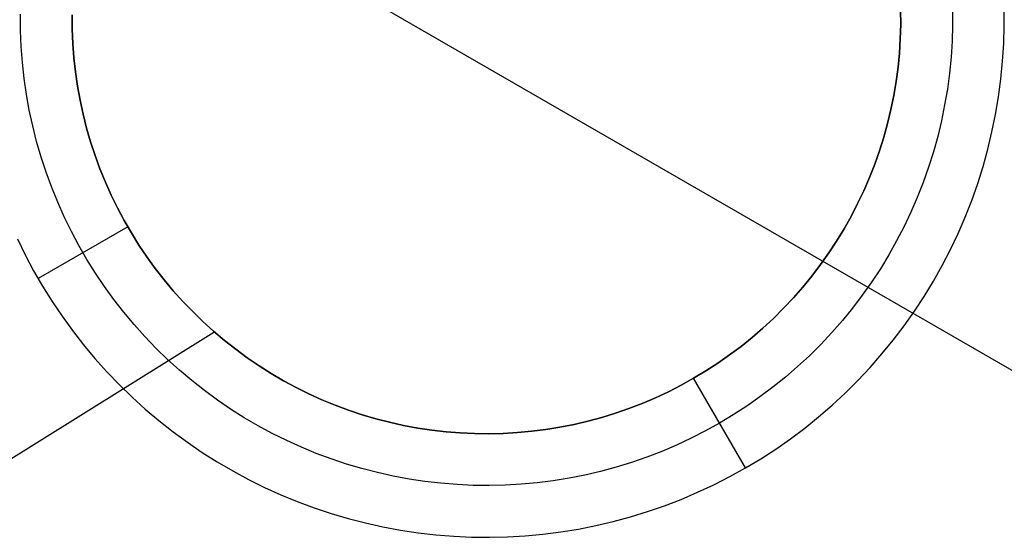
# Model space of a CAD drawing. Header units: millimetres. Extents: x 8926 to 10090, y -5004 to -3986.
# Tile 257 of 272: x 9458.3 to 9463.05, y -4275.9 to -4273.4. Entities that reach past the tile are written whole.
import ezdxf

# ---------------------------------------------------------------- set-up
doc = ezdxf.new("R2010")
doc.units = ezdxf.units.MM
doc.layers.add('1', color=7, linetype='Continuous')
doc.layers.add('BLANCO METALICO', color=7, linetype='Continuous', true_color=0xededed)

msp = doc.modelspace()

# ---------------------------------------------------------------- linework, layer by layer
at = {"layer": '1', "color": 29, "true_color": 0x4d342b}
msp.add_line((9457.9654, -4272.1322, 59.5679), (9465.9293, -4276.7302, 59.5679), dxfattribs=at)
at = {"layer": 'BLANCO METALICO'}
for p, q in [((9462.5549, -4273.421, 227.0324), (9462.5545, -4273.3519, 227.0324)), ((9462.5545, -4273.3519, 239.5324), (9462.5549, -4273.421, 239.5324)), ((9462.5549, -4273.421, 235.1291), (9462.5545, -4273.3519, 235.1291)), ((9462.8044, -4273.3462, 226.7824), (9462.8049, -4273.4238, 226.7824)), ((9463.0549, -4273.4267, 226.5324), (9463.0544, -4273.3404, 226.5324)), ((9458.3056, -4273.4497, 226.7824), (9458.3052, -4273.3721, 226.7824)), ((9458.5556, -4273.444, 227.0324), (9458.5552, -4273.3749, 227.0324)), ((9458.5552, -4273.3749, 239.5324), (9458.5556, -4273.444, 239.5324)), ((9458.5552, -4273.3749, 235.1291), (9458.5556, -4273.444, 235.1291)), ((9458.3088, -4273.5273, 226.7824), (9458.3056, -4273.4497, 226.7824)), ((9458.5583, -4273.513, 227.0324), (9458.5556, -4273.444, 227.0324)), ((9458.5556, -4273.444, 239.5324), (9458.5583, -4273.513, 239.5324)), ((9458.5556, -4273.444, 235.1291), (9458.5583, -4273.513, 235.1291)), ((9462.5529, -4273.49, 227.0324), (9462.5549, -4273.421, 227.0324)), ((9462.5549, -4273.421, 239.5324), (9462.5529, -4273.49, 239.5324)), ((9462.5529, -4273.49, 235.1291), (9462.5549, -4273.421, 235.1291)), ((9462.8049, -4273.4238, 226.7824), (9462.8026, -4273.5015, 226.7824)), ((9463.0524, -4273.513, 226.5324), (9463.0549, -4273.4267, 226.5324)), ((9462.5485, -4273.5589, 227.0324), (9462.5529, -4273.49, 227.0324)), ((9462.5529, -4273.49, 239.5324), (9462.5485, -4273.5589, 239.5324)), ((9462.5485, -4273.5589, 235.1291), (9462.5529, -4273.49, 235.1291)), ((9462.8026, -4273.5015, 226.7824), (9462.7977, -4273.579, 226.7824)), ((9458.3146, -4273.6048, 226.7824), (9458.3088, -4273.5273, 226.7824)), ((9458.5635, -4273.5818, 227.0324), (9458.5583, -4273.513, 227.0324)), ((9458.5583, -4273.513, 239.5324), (9458.5635, -4273.5818, 239.5324)), ((9458.5583, -4273.513, 235.1291), (9458.5635, -4273.5818, 235.1291)), ((9463.0469, -4273.5991, 226.5324), (9463.0524, -4273.513, 226.5324)), ((9458.571, -4273.6504, 227.0324), (9458.5635, -4273.5818, 227.0324)), ((9458.5635, -4273.5818, 239.5324), (9458.571, -4273.6504, 239.5324)), ((9458.5635, -4273.5818, 235.1291), (9458.571, -4273.6504, 235.1291)), ((9462.5418, -4273.6276, 227.0324), (9462.5485, -4273.5589, 227.0324)), ((9462.5485, -4273.5589, 239.5324), (9462.5418, -4273.6276, 239.5324)), ((9462.5418, -4273.6276, 235.1291), (9462.5485, -4273.5589, 235.1291)), ((9462.7977, -4273.579, 226.7824), (9462.7901, -4273.6563, 226.7824)), ((9463.0385, -4273.685, 226.5324), (9463.0469, -4273.5991, 226.5324)), ((9458.323, -4273.682, 226.7824), (9458.3146, -4273.6048, 226.7824)), ((9462.5327, -4273.696, 227.0324), (9462.5418, -4273.6276, 227.0324)), ((9462.5418, -4273.6276, 239.5324), (9462.5327, -4273.696, 239.5324)), ((9462.5327, -4273.696, 235.1291), (9462.5418, -4273.6276, 235.1291)), ((9458.3342, -4273.7589, 226.7824), (9458.323, -4273.682, 226.7824)), ((9458.5809, -4273.7188, 227.0324), (9458.571, -4273.6504, 227.0324)), ((9458.571, -4273.6504, 239.5324), (9458.5809, -4273.7188, 239.5324)), ((9458.571, -4273.6504, 235.1291), (9458.5809, -4273.7188, 235.1291)), ((9462.5212, -4273.7641, 227.0324), (9462.5327, -4273.696, 227.0324)), ((9462.5327, -4273.696, 239.5324), (9462.5212, -4273.7641, 239.5324)), ((9462.5212, -4273.7641, 235.1291), (9462.5327, -4273.696, 235.1291)), ((9462.7901, -4273.6563, 226.7824), (9462.7799, -4273.7333, 226.7824)), ((9463.0271, -4273.7706, 226.5324), (9463.0385, -4273.685, 226.5324)), ((9458.5932, -4273.7867, 227.0324), (9458.5809, -4273.7188, 227.0324)), ((9458.5809, -4273.7188, 239.5324), (9458.5932, -4273.7867, 239.5324)), ((9458.5809, -4273.7188, 235.1291), (9458.5932, -4273.7867, 235.1291)), ((9462.7799, -4273.7333, 226.7824), (9462.767, -4273.8099, 226.7824)), ((9458.3479, -4273.8353, 226.7824), (9458.3342, -4273.7589, 226.7824)), ((9458.6078, -4273.8542, 227.0324), (9458.5932, -4273.7867, 227.0324)), ((9458.5932, -4273.7867, 239.5324), (9458.6078, -4273.8542, 239.5324)), ((9458.5932, -4273.7867, 235.1291), (9458.6078, -4273.8542, 235.1291)), ((9462.5074, -4273.8318, 227.0324), (9462.5212, -4273.7641, 227.0324)), ((9462.5212, -4273.7641, 239.5324), (9462.5074, -4273.8318, 239.5324)), ((9462.5074, -4273.8318, 235.1291), (9462.5212, -4273.7641, 235.1291)), ((9463.0128, -4273.8557, 226.5324), (9463.0271, -4273.7706, 226.5324)), ((9458.3644, -4273.9112, 226.7824), (9458.3479, -4273.8353, 226.7824)), ((9462.4913, -4273.8989, 227.0324), (9462.5074, -4273.8318, 227.0324)), ((9462.5074, -4273.8318, 239.5324), (9462.4913, -4273.8989, 239.5324)), ((9462.4913, -4273.8989, 235.1291), (9462.5074, -4273.8318, 235.1291)), ((9462.767, -4273.8099, 226.7824), (9462.7515, -4273.886, 226.7824)), ((9458.6247, -4273.9211, 227.0324), (9458.6078, -4273.8542, 227.0324)), ((9458.6078, -4273.8542, 239.5324), (9458.6247, -4273.9211, 239.5324)), ((9458.6078, -4273.8542, 235.1291), (9458.6247, -4273.9211, 235.1291)), ((9462.7515, -4273.886, 226.7824), (9462.7333, -4273.9615, 226.7824)), ((9462.9955, -4273.9402, 226.5324), (9463.0128, -4273.8557, 226.5324)), ((9458.3834, -4273.9865, 226.7824), (9458.3644, -4273.9112, 226.7824)), ((9458.6439, -4273.9875, 227.0324), (9458.6247, -4273.9211, 227.0324)), ((9458.6247, -4273.9211, 239.5324), (9458.6439, -4273.9875, 239.5324)), ((9458.6247, -4273.9211, 235.1291), (9458.6439, -4273.9875, 235.1291)), ((9462.4728, -4273.9654, 227.0324), (9462.4913, -4273.8989, 227.0324)), ((9462.4913, -4273.8989, 239.5324), (9462.4728, -4273.9654, 239.5324)), ((9462.4728, -4273.9654, 235.1291), (9462.4913, -4273.8989, 235.1291)), ((9462.4521, -4274.0313, 227.0324), (9462.4728, -4273.9654, 227.0324)), ((9462.4728, -4273.9654, 239.5324), (9462.4521, -4274.0313, 239.5324)), ((9462.4521, -4274.0313, 235.1291), (9462.4728, -4273.9654, 235.1291)), ((9462.7333, -4273.9615, 226.7824), (9462.7126, -4274.0364, 226.7824)), ((9462.9753, -4274.0241, 226.5324), (9462.9955, -4273.9402, 226.5324)), ((9458.405, -4274.0612, 226.7824), (9458.3834, -4273.9865, 226.7824)), ((9458.6654, -4274.0531, 227.0324), (9458.6439, -4273.9875, 227.0324)), ((9458.6439, -4273.9875, 239.5324), (9458.6654, -4274.0531, 239.5324)), ((9458.6439, -4273.9875, 235.1291), (9458.6654, -4274.0531, 235.1291)), ((9462.9523, -4274.1073, 226.5324), (9462.9753, -4274.0241, 226.5324)), ((9458.4292, -4274.135, 226.7824), (9458.405, -4274.0612, 226.7824)), ((9458.6891, -4274.1179, 227.0324), (9458.6654, -4274.0531, 227.0324)), ((9458.6654, -4274.0531, 239.5324), (9458.6891, -4274.1179, 239.5324)), ((9458.6654, -4274.0531, 235.1291), (9458.6891, -4274.1179, 235.1291)), ((9462.4291, -4274.0964, 227.0324), (9462.4521, -4274.0313, 227.0324)), ((9462.4521, -4274.0313, 239.5324), (9462.4291, -4274.0964, 239.5324)), ((9462.4291, -4274.0964, 235.1291), (9462.4521, -4274.0313, 235.1291)), ((9462.7126, -4274.0364, 226.7824), (9462.6892, -4274.1105, 226.7824)), ((9458.7151, -4274.1819, 227.0324), (9458.6891, -4274.1179, 227.0324)), ((9458.6891, -4274.1179, 239.5324), (9458.7151, -4274.1819, 239.5324)), ((9458.6891, -4274.1179, 235.1291), (9458.7151, -4274.1819, 235.1291)), ((9462.4039, -4274.1607, 227.0324), (9462.4291, -4274.0964, 227.0324)), ((9462.4291, -4274.0964, 239.5324), (9462.4039, -4274.1607, 239.5324)), ((9462.4039, -4274.1607, 235.1291), (9462.4291, -4274.0964, 235.1291)), ((9462.6892, -4274.1105, 226.7824), (9462.6634, -4274.1837, 226.7824)), ((9462.9264, -4274.1896, 226.5324), (9462.9523, -4274.1073, 226.5324)), ((9458.4559, -4274.2079, 226.7824), (9458.4292, -4274.135, 226.7824)), ((9462.3765, -4274.224, 227.0324), (9462.4039, -4274.1607, 227.0324)), ((9462.4039, -4274.1607, 239.5324), (9462.3765, -4274.224, 239.5324)), ((9462.3765, -4274.224, 235.1291), (9462.4039, -4274.1607, 235.1291)), ((9458.4851, -4274.2799, 226.7824), (9458.4559, -4274.2079, 226.7824)), ((9458.7432, -4274.2449, 227.0324), (9458.7151, -4274.1819, 227.0324)), ((9458.7151, -4274.1819, 239.5324), (9458.7432, -4274.2449, 239.5324)), ((9458.7151, -4274.1819, 235.1291), (9458.7432, -4274.2449, 235.1291)), ((9462.6634, -4274.1837, 226.7824), (9462.635, -4274.256, 226.7824)), ((9462.8976, -4274.271, 226.5324), (9462.9264, -4274.1896, 226.5324)), ((9458.7735, -4274.307, 227.0324), (9458.7432, -4274.2449, 227.0324)), ((9458.7432, -4274.2449, 239.5324), (9458.7735, -4274.307, 239.5324)), ((9458.7432, -4274.2449, 235.1291), (9458.7735, -4274.307, 235.1291)), ((9462.3469, -4274.2864, 227.0324), (9462.3765, -4274.224, 227.0324)), ((9462.3765, -4274.224, 239.5324), (9462.3469, -4274.2864, 239.5324)), ((9462.3469, -4274.2864, 235.1291), (9462.3765, -4274.224, 235.1291)), ((9462.635, -4274.256, 226.7824), (9462.6041, -4274.3273, 226.7824)), ((9458.5167, -4274.3508, 226.7824), (9458.4851, -4274.2799, 226.7824)), ((9458.806, -4274.3679, 227.0324), (9458.7735, -4274.307, 227.0324)), ((9458.7735, -4274.307, 239.5324), (9458.806, -4274.3679, 239.5324)), ((9458.7735, -4274.307, 235.1291), (9458.806, -4274.3679, 235.1291)), ((9462.3151, -4274.3477, 227.0324), (9462.3469, -4274.2864, 227.0324)), ((9462.3469, -4274.2864, 239.5324), (9462.3151, -4274.3477, 239.5324)), ((9462.3151, -4274.3477, 235.1291), (9462.3469, -4274.2864, 235.1291)), ((9462.8661, -4274.3513, 226.5324), (9462.8976, -4274.271, 226.5324)), ((9458.5509, -4274.4206, 226.7824), (9458.5167, -4274.3508, 226.7824)), ((9462.2813, -4274.4079, 227.0324), (9462.3151, -4274.3477, 227.0324)), ((9462.3151, -4274.3477, 239.5324), (9462.2813, -4274.4079, 239.5324)), ((9462.2813, -4274.4079, 235.1291), (9462.3151, -4274.3477, 235.1291)), ((9462.6041, -4274.3273, 226.7824), (9462.5708, -4274.3975, 226.7824)), ((9462.8318, -4274.4305, 226.5324), (9462.8661, -4274.3513, 226.5324)), ((9458.823, -4274.398, 227.0324), (9458.39, -4274.648, 226.5324)), ((9458.8405, -4274.4277, 227.0324), (9458.806, -4274.3679, 227.0324)), ((9458.806, -4274.3679, 239.5324), (9458.8405, -4274.4277, 239.5324)), ((9458.806, -4274.3679, 235.1291), (9458.8405, -4274.4277, 235.1291)), ((9458.823, -4274.398, 227.0324), (9458.823, -4274.398, 239.5324)), ((9462.2454, -4274.4669, 227.0324), (9462.2813, -4274.4079, 227.0324)), ((9462.2813, -4274.4079, 239.5324), (9462.2454, -4274.4669, 239.5324)), ((9462.2454, -4274.4669, 235.1291), (9462.2813, -4274.4079, 235.1291)), ((9462.5708, -4274.3975, 226.7824), (9462.5351, -4274.4664, 226.7824)), ((9458.2903, -4274.4567, 226.5324), (9458.3282, -4274.5342, 226.5324)), ((9458.5873, -4274.4892, 226.7824), (9458.5509, -4274.4206, 226.7824)), ((9458.8771, -4274.4863, 227.0324), (9458.8405, -4274.4277, 227.0324)), ((9458.8405, -4274.4277, 239.5324), (9458.8771, -4274.4863, 239.5324)), ((9458.8405, -4274.4277, 235.1291), (9458.8771, -4274.4863, 235.1291)), ((9462.7948, -4274.5085, 226.5324), (9462.8318, -4274.4305, 226.5324)), ((9458.6262, -4274.5564, 226.7824), (9458.5873, -4274.4892, 226.7824)), ((9458.9156, -4274.5435, 227.0324), (9458.8771, -4274.4863, 227.0324)), ((9458.8771, -4274.4863, 239.5324), (9458.9156, -4274.5435, 239.5324)), ((9458.8771, -4274.4863, 235.1291), (9458.9156, -4274.5435, 235.1291)), ((9462.2075, -4274.5246, 227.0324), (9462.2454, -4274.4669, 227.0324)), ((9462.2454, -4274.4669, 239.5324), (9462.2075, -4274.5246, 239.5324)), ((9462.2075, -4274.5246, 235.1291), (9462.2454, -4274.4669, 235.1291)), ((9462.5351, -4274.4664, 226.7824), (9462.4971, -4274.5341, 226.7824)), ((9458.3282, -4274.5342, 226.5324), (9458.3687, -4274.6104, 226.5324)), ((9458.9561, -4274.5994, 227.0324), (9458.9156, -4274.5435, 227.0324)), ((9458.9156, -4274.5435, 239.5324), (9458.9561, -4274.5994, 239.5324)), ((9458.9156, -4274.5435, 235.1291), (9458.9561, -4274.5994, 235.1291)), ((9462.1676, -4274.581, 227.0324), (9462.2075, -4274.5246, 227.0324)), ((9462.2075, -4274.5246, 239.5324), (9462.1676, -4274.581, 239.5324)), ((9462.1676, -4274.581, 235.1291), (9462.2075, -4274.5246, 235.1291)), ((9462.4971, -4274.5341, 226.7824), (9462.4567, -4274.6005, 226.7824)), ((9462.7552, -4274.5852, 226.5324), (9462.7948, -4274.5085, 226.5324)), ((9458.6673, -4274.6223, 226.7824), (9458.6262, -4274.5564, 226.7824)), ((9462.1258, -4274.6359, 227.0324), (9462.1676, -4274.581, 227.0324)), ((9462.1676, -4274.581, 239.5324), (9462.1258, -4274.6359, 239.5324)), ((9462.1258, -4274.6359, 235.1291), (9462.1676, -4274.581, 235.1291)), ((9462.7129, -4274.6604, 226.5324), (9462.7552, -4274.5852, 226.5324)), ((9458.3687, -4274.6104, 226.5324), (9458.4119, -4274.6851, 226.5324)), ((9458.7107, -4274.6867, 226.7824), (9458.6673, -4274.6223, 226.7824)), ((9458.9986, -4274.6539, 227.0324), (9458.9561, -4274.5994, 227.0324)), ((9458.9561, -4274.5994, 239.5324), (9458.9986, -4274.6539, 239.5324)), ((9458.9561, -4274.5994, 235.1291), (9458.9986, -4274.6539, 235.1291)), ((9462.0822, -4274.6894, 227.0324), (9462.1258, -4274.6359, 227.0324)), ((9462.1258, -4274.6359, 239.5324), (9462.0822, -4274.6894, 239.5324)), ((9462.0822, -4274.6894, 235.1291), (9462.1258, -4274.6359, 235.1291)), ((9462.4567, -4274.6005, 226.7824), (9462.4141, -4274.6654, 226.7824)), ((9458.4119, -4274.6851, 226.5324), (9458.4576, -4274.7583, 226.5324)), ((9458.7563, -4274.7496, 226.7824), (9458.7107, -4274.6867, 226.7824)), ((9459.0428, -4274.7069, 227.0324), (9458.9986, -4274.6539, 227.0324)), ((9458.9986, -4274.6539, 239.5324), (9459.0428, -4274.7069, 239.5324)), ((9458.9986, -4274.6539, 235.1291), (9459.0428, -4274.7069, 235.1291)), ((9462.0367, -4274.7413, 227.0324), (9462.0822, -4274.6894, 227.0324)), ((9462.0822, -4274.6894, 239.5324), (9462.0367, -4274.7413, 239.5324)), ((9462.0367, -4274.7413, 235.1291), (9462.0822, -4274.6894, 235.1291)), ((9462.4141, -4274.6654, 226.7824), (9462.3692, -4274.7288, 226.7824)), ((9462.668, -4274.7341, 226.5324), (9462.7129, -4274.6604, 226.5324)), ((9459.0889, -4274.7583, 227.0324), (9459.0428, -4274.7069, 227.0324)), ((9459.0428, -4274.7069, 239.5324), (9459.0889, -4274.7583, 239.5324)), ((9459.0428, -4274.7069, 235.1291), (9459.0889, -4274.7583, 235.1291)), ((9461.9894, -4274.7917, 227.0324), (9462.0367, -4274.7413, 227.0324)), ((9462.0367, -4274.7413, 239.5324), (9461.9894, -4274.7917, 239.5324)), ((9461.9894, -4274.7917, 235.1291), (9462.0367, -4274.7413, 235.1291)), ((9462.3692, -4274.7288, 226.7824), (9462.3222, -4274.7907, 226.7824)), ((9462.6206, -4274.8063, 226.5324), (9462.668, -4274.7341, 226.5324)), ((9458.4576, -4274.7583, 226.5324), (9458.5058, -4274.8299, 226.5324)), ((9458.804, -4274.8109, 226.7824), (9458.7563, -4274.7496, 226.7824)), ((9459.1368, -4274.8081, 227.0324), (9459.0889, -4274.7583, 227.0324)), ((9459.0889, -4274.7583, 239.5324), (9459.1368, -4274.8081, 239.5324)), ((9459.0889, -4274.7583, 235.1291), (9459.1368, -4274.8081, 235.1291)), ((9458.5058, -4274.8299, 226.5324), (9458.5564, -4274.8998, 226.5324)), ((9458.8538, -4274.8705, 226.7824), (9458.804, -4274.8109, 226.7824)), ((9459.1863, -4274.8562, 227.0324), (9459.1368, -4274.8081, 227.0324)), ((9459.1368, -4274.8081, 239.5324), (9459.1863, -4274.8562, 239.5324)), ((9459.1368, -4274.8081, 235.1291), (9459.1863, -4274.8562, 235.1291)), ((9461.9405, -4274.8404, 227.0324), (9461.9894, -4274.7917, 227.0324)), ((9461.9894, -4274.7917, 239.5324), (9461.9405, -4274.8404, 239.5324)), ((9461.9405, -4274.8404, 235.1291), (9461.9894, -4274.7917, 235.1291)), ((9462.3222, -4274.7907, 226.7824), (9462.2731, -4274.8508, 226.7824)), ((9462.5708, -4274.8767, 226.5324), (9462.6206, -4274.8063, 226.5324)), ((9458.9057, -4274.9283, 226.7824), (9458.8538, -4274.8705, 226.7824)), ((9459.2374, -4274.9026, 227.0324), (9459.1863, -4274.8562, 227.0324)), ((9459.1863, -4274.8562, 239.5324), (9459.2374, -4274.9026, 239.5324)), ((9459.1863, -4274.8562, 235.1291), (9459.2374, -4274.9026, 235.1291)), ((9461.8899, -4274.8873, 227.0324), (9461.9405, -4274.8404, 227.0324)), ((9461.9405, -4274.8404, 239.5324), (9461.8899, -4274.8873, 239.5324)), ((9461.8899, -4274.8873, 235.1291), (9461.9405, -4274.8404, 235.1291)), ((9462.2731, -4274.8508, 226.7824), (9462.2219, -4274.9093, 226.7824)), ((9462.5185, -4274.9454, 226.5324), (9462.5708, -4274.8767, 226.5324)), ((9459.2393, -4274.9093, 239.5324), (9457.509, -4275.9872, 239.5324)), ((9458.5564, -4274.8998, 226.5324), (9458.6095, -4274.9679, 226.5324)), ((9458.9595, -4274.9844, 226.7824), (9458.9057, -4274.9283, 226.7824)), ((9459.2901, -4274.9472, 227.0324), (9459.2374, -4274.9026, 227.0324)), ((9459.2374, -4274.9026, 239.5324), (9459.2901, -4274.9472, 239.5324)), ((9459.2374, -4274.9026, 235.1291), (9459.2901, -4274.9472, 235.1291)), ((9461.8377, -4274.9325, 227.0324), (9461.8899, -4274.8873, 227.0324)), ((9461.8899, -4274.8873, 239.5324), (9461.8377, -4274.9325, 239.5324)), ((9461.8377, -4274.9325, 235.1291), (9461.8899, -4274.8873, 235.1291)), ((9462.2219, -4274.9093, 226.7824), (9462.1687, -4274.9659, 226.7824)), ((9458.6095, -4274.9679, 226.5324), (9458.6648, -4275.0341, 226.5324)), ((9459.3444, -4274.9899, 227.0324), (9459.2901, -4274.9472, 227.0324)), ((9459.2901, -4274.9472, 239.5324), (9459.3444, -4274.9899, 239.5324)), ((9459.2901, -4274.9472, 235.1291), (9459.3444, -4274.9899, 235.1291)), ((9461.7287, -4275.0173, 227.0324), (9461.7839, -4274.9759, 227.0324)), ((9461.7839, -4274.9759, 239.5324), (9461.7287, -4275.0173, 239.5324)), ((9461.7287, -4275.0173, 235.1291), (9461.7839, -4274.9759, 235.1291)), ((9461.7839, -4274.9759, 227.0324), (9461.8377, -4274.9325, 227.0324)), ((9461.8377, -4274.9325, 239.5324), (9461.7839, -4274.9759, 239.5324)), ((9461.7839, -4274.9759, 235.1291), (9461.8377, -4274.9325, 235.1291)), ((9462.1687, -4274.9659, 226.7824), (9462.1137, -4275.0207, 226.7824)), ((9462.464, -4275.0123, 226.5324), (9462.5185, -4274.9454, 226.5324)), ((9459.0152, -4275.0385, 226.7824), (9458.9595, -4274.9844, 226.7824)), ((9459.4, -4275.0307, 227.0324), (9459.3444, -4274.9899, 227.0324)), ((9459.3444, -4274.9899, 239.5324), (9459.4, -4275.0307, 239.5324)), ((9459.3444, -4274.9899, 235.1291), (9459.4, -4275.0307, 235.1291)), ((9461.6721, -4275.0569, 227.0324), (9461.7287, -4275.0173, 227.0324)), ((9461.7287, -4275.0173, 239.5324), (9461.6721, -4275.0569, 239.5324)), ((9461.6721, -4275.0569, 235.1291), (9461.7287, -4275.0173, 235.1291)), ((9462.1137, -4275.0207, 226.7824), (9462.0567, -4275.0735, 226.7824)), ((9462.4071, -4275.0772, 226.5324), (9462.464, -4275.0123, 226.5324)), ((9458.6648, -4275.0341, 226.5324), (9458.7224, -4275.0984, 226.5324)), ((9459.0727, -4275.0907, 226.7824), (9459.0152, -4275.0385, 226.7824)), ((9459.4571, -4275.0696, 227.0324), (9459.4, -4275.0307, 227.0324)), ((9459.4, -4275.0307, 239.5324), (9459.4571, -4275.0696, 239.5324)), ((9459.4, -4275.0307, 235.1291), (9459.4571, -4275.0696, 235.1291)), ((9459.5154, -4275.1065, 227.0324), (9459.4571, -4275.0696, 227.0324)), ((9459.4571, -4275.0696, 239.5324), (9459.5154, -4275.1065, 239.5324)), ((9459.4571, -4275.0696, 235.1291), (9459.5154, -4275.1065, 235.1291)), ((9461.6142, -4275.0945, 227.0324), (9461.6721, -4275.0569, 227.0324)), ((9461.6721, -4275.0569, 239.5324), (9461.6142, -4275.0945, 239.5324)), ((9461.6142, -4275.0945, 235.1291), (9461.6721, -4275.0569, 235.1291)), ((9462.0567, -4275.0735, 226.7824), (9461.998, -4275.1243, 226.7824)), ((9458.7224, -4275.0984, 226.5324), (9458.7822, -4275.1606, 226.5324)), ((9459.132, -4275.1408, 226.7824), (9459.0727, -4275.0907, 226.7824)), ((9459.575, -4275.1414, 227.0324), (9459.5154, -4275.1065, 227.0324)), ((9459.5154, -4275.1065, 239.5324), (9459.575, -4275.1414, 239.5324)), ((9459.5154, -4275.1065, 235.1291), (9459.575, -4275.1414, 235.1291)), ((9461.555, -4275.13, 227.0324), (9461.6142, -4275.0945, 227.0324)), ((9461.6142, -4275.0945, 239.5324), (9461.555, -4275.13, 239.5324)), ((9461.555, -4275.13, 235.1291), (9461.6142, -4275.0945, 235.1291)), ((9462.348, -4275.1401, 226.5324), (9462.4071, -4275.0772, 226.5324)), ((9458.7822, -4275.1606, 226.5324), (9458.8441, -4275.2208, 226.5324)), ((9459.193, -4275.1889, 226.7824), (9459.132, -4275.1408, 226.7824)), ((9459.6358, -4275.1742, 227.0324), (9459.575, -4275.1414, 227.0324)), ((9459.575, -4275.1414, 239.5324), (9459.6358, -4275.1742, 239.5324)), ((9459.575, -4275.1414, 235.1291), (9459.6358, -4275.1742, 235.1291)), ((9461.4946, -4275.1635, 227.0324), (9461.4331, -4275.1949, 227.0324)), ((9461.4331, -4275.1949, 239.5324), (9461.4946, -4275.1635, 239.5324)), ((9461.4331, -4275.1949, 235.1291), (9461.4946, -4275.1635, 235.1291)), ((9461.555, -4275.13, 227.0324), (9461.4946, -4275.1635, 227.0324)), ((9461.4946, -4275.1635, 239.5324), (9461.555, -4275.13, 239.5324)), ((9461.4946, -4275.1635, 235.1291), (9461.555, -4275.13, 235.1291)), ((9461.555, -4275.13, 239.5324), (9461.555, -4275.13, 227.0324)), ((9461.805, -4275.563, 226.5324), (9461.555, -4275.13, 227.0324)), ((9461.998, -4275.1243, 226.7824), (9461.9375, -4275.1731, 226.7824)), ((9462.2868, -4275.201, 226.5324), (9462.348, -4275.1401, 226.5324)), ((9459.2557, -4275.2348, 226.7824), (9459.193, -4275.1889, 226.7824)), ((9459.6976, -4275.2049, 227.0324), (9459.6358, -4275.1742, 227.0324)), ((9459.6358, -4275.1742, 239.5324), (9459.6976, -4275.2049, 239.5324)), ((9459.6358, -4275.1742, 235.1291), (9459.6976, -4275.2049, 235.1291)), ((9459.7605, -4275.2334, 227.0324), (9459.6976, -4275.2049, 227.0324)), ((9459.6976, -4275.2049, 239.5324), (9459.7605, -4275.2334, 239.5324)), ((9459.6976, -4275.2049, 235.1291), (9459.7605, -4275.2334, 235.1291)), ((9461.4331, -4275.1949, 227.0324), (9461.3706, -4275.2241, 227.0324)), ((9461.3706, -4275.2241, 239.5324), (9461.4331, -4275.1949, 239.5324)), ((9461.3706, -4275.2241, 235.1291), (9461.4331, -4275.1949, 235.1291)), ((9461.9375, -4275.1731, 226.7824), (9461.8754, -4275.2198, 226.7824)), ((9462.2236, -4275.2597, 226.5324), (9462.2868, -4275.201, 226.5324)), ((9458.8441, -4275.2208, 226.5324), (9458.908, -4275.2787, 226.5324)), ((9459.3198, -4275.2786, 226.7824), (9459.2557, -4275.2348, 226.7824)), ((9459.8243, -4275.2597, 227.0324), (9459.7605, -4275.2334, 227.0324)), ((9459.7605, -4275.2334, 239.5324), (9459.8243, -4275.2597, 239.5324)), ((9459.7605, -4275.2334, 235.1291), (9459.8243, -4275.2597, 235.1291)), ((9459.889, -4275.2838, 227.0324), (9459.8243, -4275.2597, 227.0324)), ((9459.8243, -4275.2597, 239.5324), (9459.889, -4275.2838, 239.5324)), ((9459.8243, -4275.2597, 235.1291), (9459.889, -4275.2838, 235.1291)), ((9461.3071, -4275.2512, 227.0324), (9461.2427, -4275.276, 227.0324)), ((9461.2427, -4275.276, 239.5324), (9461.3071, -4275.2512, 239.5324)), ((9461.2427, -4275.276, 235.1291), (9461.3071, -4275.2512, 235.1291)), ((9461.3706, -4275.2241, 227.0324), (9461.3071, -4275.2512, 227.0324)), ((9461.3071, -4275.2512, 239.5324), (9461.3706, -4275.2241, 239.5324)), ((9461.3071, -4275.2512, 235.1291), (9461.3706, -4275.2241, 235.1291)), ((9461.8118, -4275.2643, 226.7824), (9461.7466, -4275.3065, 226.7824)), ((9461.8754, -4275.2198, 226.7824), (9461.8118, -4275.2643, 226.7824)), ((9462.1583, -4275.3161, 226.5324), (9462.2236, -4275.2597, 226.5324)), ((9458.908, -4275.2787, 226.5324), (9458.9739, -4275.3345, 226.5324)), ((9459.3855, -4275.3201, 226.7824), (9459.3198, -4275.2786, 226.7824)), ((9459.9545, -4275.3057, 227.0324), (9459.889, -4275.2838, 227.0324)), ((9459.889, -4275.2838, 239.5324), (9459.9545, -4275.3057, 239.5324)), ((9459.889, -4275.2838, 235.1291), (9459.9545, -4275.3057, 235.1291)), ((9460.0207, -4275.3253, 227.0324), (9459.9545, -4275.3057, 227.0324)), ((9459.9545, -4275.3057, 239.5324), (9460.0207, -4275.3253, 239.5324)), ((9459.9545, -4275.3057, 235.1291), (9460.0207, -4275.3253, 235.1291)), ((9461.1774, -4275.2986, 227.0324), (9461.1115, -4275.319, 227.0324)), ((9461.1115, -4275.319, 239.5324), (9461.1774, -4275.2986, 239.5324)), ((9461.1115, -4275.319, 235.1291), (9461.1774, -4275.2986, 235.1291)), ((9461.2427, -4275.276, 227.0324), (9461.1774, -4275.2986, 227.0324)), ((9461.1774, -4275.2986, 239.5324), (9461.2427, -4275.276, 239.5324)), ((9461.1774, -4275.2986, 235.1291), (9461.2427, -4275.276, 235.1291)), ((9461.7466, -4275.3065, 226.7824), (9461.68, -4275.3465, 226.7824)), ((9458.9739, -4275.3345, 226.5324), (9459.0417, -4275.3879, 226.5324)), ((9459.4525, -4275.3593, 226.7824), (9459.3855, -4275.3201, 226.7824)), ((9459.5209, -4275.3962, 226.7824), (9459.4525, -4275.3593, 226.7824)), ((9460.0876, -4275.3426, 227.0324), (9460.0207, -4275.3253, 227.0324)), ((9460.0207, -4275.3253, 239.5324), (9460.0876, -4275.3426, 239.5324)), ((9460.0207, -4275.3253, 235.1291), (9460.0876, -4275.3426, 235.1291)), ((9460.155, -4275.3575, 227.0324), (9460.0876, -4275.3426, 227.0324)), ((9460.0876, -4275.3426, 239.5324), (9460.155, -4275.3575, 239.5324)), ((9460.0876, -4275.3426, 235.1291), (9460.155, -4275.3575, 235.1291)), ((9460.2229, -4275.3702, 227.0324), (9460.155, -4275.3575, 227.0324)), ((9460.155, -4275.3575, 239.5324), (9460.2229, -4275.3702, 239.5324)), ((9460.155, -4275.3575, 235.1291), (9460.2229, -4275.3702, 235.1291)), ((9460.9776, -4275.3528, 227.0324), (9460.9099, -4275.3662, 227.0324)), ((9460.9099, -4275.3662, 239.5324), (9460.9776, -4275.3528, 239.5324)), ((9460.9099, -4275.3662, 235.1291), (9460.9776, -4275.3528, 235.1291)), ((9461.0448, -4275.3371, 227.0324), (9460.9776, -4275.3528, 227.0324)), ((9460.9776, -4275.3528, 239.5324), (9461.0448, -4275.3371, 239.5324)), ((9460.9776, -4275.3528, 235.1291), (9461.0448, -4275.3371, 235.1291)), ((9461.1115, -4275.319, 227.0324), (9461.0448, -4275.3371, 227.0324)), ((9461.0448, -4275.3371, 239.5324), (9461.1115, -4275.319, 239.5324)), ((9461.0448, -4275.3371, 235.1291), (9461.1115, -4275.319, 235.1291)), ((9461.68, -4275.3465, 226.7824), (9461.6121, -4275.3842, 226.7824)), ((9462.0912, -4275.3703, 226.5324), (9462.1583, -4275.3161, 226.5324)), ((9459.0417, -4275.3879, 226.5324), (9459.1113, -4275.4389, 226.5324)), ((9459.5905, -4275.4307, 226.7824), (9459.5209, -4275.3962, 226.7824)), ((9460.2911, -4275.3805, 227.0324), (9460.2229, -4275.3702, 227.0324)), ((9460.2229, -4275.3702, 239.5324), (9460.2911, -4275.3805, 239.5324)), ((9460.2229, -4275.3702, 235.1291), (9460.2911, -4275.3805, 235.1291)), ((9460.3597, -4275.3884, 227.0324), (9460.2911, -4275.3805, 227.0324)), ((9460.2911, -4275.3805, 239.5324), (9460.3597, -4275.3884, 239.5324)), ((9460.2911, -4275.3805, 235.1291), (9460.3597, -4275.3884, 235.1291)), ((9460.4285, -4275.3939, 227.0324), (9460.3597, -4275.3884, 227.0324)), ((9460.3597, -4275.3884, 239.5324), (9460.4285, -4275.3939, 239.5324)), ((9460.3597, -4275.3884, 235.1291), (9460.4285, -4275.3939, 235.1291)), ((9460.4975, -4275.3971, 227.0324), (9460.4285, -4275.3939, 227.0324)), ((9460.4285, -4275.3939, 239.5324), (9460.4975, -4275.3971, 239.5324)), ((9460.4285, -4275.3939, 235.1291), (9460.4975, -4275.3971, 235.1291)), ((9460.5665, -4275.3979, 227.0324), (9460.4975, -4275.3971, 227.0324)), ((9460.4975, -4275.3971, 239.5324), (9460.5665, -4275.3979, 239.5324)), ((9460.4975, -4275.3971, 235.1291), (9460.5665, -4275.3979, 235.1291)), ((9460.6356, -4275.3963, 227.0324), (9460.5665, -4275.3979, 227.0324)), ((9460.5665, -4275.3979, 239.5324), (9460.6356, -4275.3963, 239.5324)), ((9460.5665, -4275.3979, 235.1291), (9460.6356, -4275.3963, 235.1291)), ((9460.7045, -4275.3924, 227.0324), (9460.6356, -4275.3963, 227.0324)), ((9460.6356, -4275.3963, 239.5324), (9460.7045, -4275.3924, 239.5324)), ((9460.6356, -4275.3963, 235.1291), (9460.7045, -4275.3924, 235.1291)), ((9460.7732, -4275.386, 227.0324), (9460.7045, -4275.3924, 227.0324)), ((9460.7045, -4275.3924, 239.5324), (9460.7732, -4275.386, 239.5324)), ((9460.7045, -4275.3924, 235.1291), (9460.7732, -4275.386, 235.1291)), ((9460.8417, -4275.3773, 227.0324), (9460.7732, -4275.386, 227.0324)), ((9460.7732, -4275.386, 239.5324), (9460.8417, -4275.3773, 239.5324)), ((9460.7732, -4275.386, 235.1291), (9460.8417, -4275.3773, 235.1291)), ((9460.9099, -4275.3662, 227.0324), (9460.8417, -4275.3773, 227.0324)), ((9460.8417, -4275.3773, 239.5324), (9460.9099, -4275.3662, 239.5324)), ((9460.8417, -4275.3773, 235.1291), (9460.9099, -4275.3662, 235.1291)), ((9461.6121, -4275.3842, 226.7824), (9461.5429, -4275.4195, 226.7824)), ((9462.0222, -4275.4222, 226.5324), (9462.0912, -4275.3703, 226.5324)), ((9459.1113, -4275.4389, 226.5324), (9459.1826, -4275.4876, 226.5324)), ((9459.6612, -4275.4628, 226.7824), (9459.5905, -4275.4307, 226.7824)), ((9461.4726, -4275.4524, 226.7824), (9461.4011, -4275.4828, 226.7824)), ((9461.5429, -4275.4195, 226.7824), (9461.4726, -4275.4524, 226.7824)), ((9461.9514, -4275.4716, 226.5324), (9462.0222, -4275.4222, 226.5324)), ((9459.1826, -4275.4876, 226.5324), (9459.2555, -4275.5337, 226.5324)), ((9459.733, -4275.4924, 226.7824), (9459.6612, -4275.4628, 226.7824)), ((9459.8058, -4275.5195, 226.7824), (9459.733, -4275.4924, 226.7824)), ((9461.4011, -4275.4828, 226.7824), (9461.3286, -4275.5108, 226.7824)), ((9461.879, -4275.5186, 226.5324), (9461.9514, -4275.4716, 226.5324)), ((9459.2555, -4275.5337, 226.5324), (9459.33, -4275.5773, 226.5324)), ((9459.8795, -4275.5441, 226.7824), (9459.8058, -4275.5195, 226.7824)), ((9459.9539, -4275.5662, 226.7824), (9459.8795, -4275.5441, 226.7824)), ((9461.2552, -4275.5362, 226.7824), (9461.181, -4275.5591, 226.7824)), ((9461.3286, -4275.5108, 226.7824), (9461.2552, -4275.5362, 226.7824)), ((9461.805, -4275.563, 226.5324), (9461.879, -4275.5186, 226.5324)), ((9459.33, -4275.5773, 226.5324), (9459.406, -4275.6182, 226.5324)), ((9460.0291, -4275.5856, 226.7824), (9459.9539, -4275.5662, 226.7824)), ((9460.105, -4275.6025, 226.7824), (9460.0291, -4275.5856, 226.7824)), ((9461.0304, -4275.5972, 226.7824), (9460.9542, -4275.6123, 226.7824)), ((9461.106, -4275.5794, 226.7824), (9461.0304, -4275.5972, 226.7824)), ((9461.181, -4275.5591, 226.7824), (9461.106, -4275.5794, 226.7824)), ((9461.7296, -4275.6049, 226.5324), (9461.805, -4275.563, 226.5324)), ((9459.406, -4275.6182, 226.5324), (9459.4833, -4275.6566, 226.5324)), ((9460.1813, -4275.6167, 226.7824), (9460.105, -4275.6025, 226.7824)), ((9460.2581, -4275.6283, 226.7824), (9460.1813, -4275.6167, 226.7824)), ((9460.3353, -4275.6372, 226.7824), (9460.2581, -4275.6283, 226.7824)), ((9460.4127, -4275.6434, 226.7824), (9460.3353, -4275.6372, 226.7824)), ((9460.4903, -4275.647, 226.7824), (9460.4127, -4275.6434, 226.7824)), ((9460.7232, -4275.6417, 226.7824), (9460.6456, -4275.6461, 226.7824)), ((9460.8005, -4275.6345, 226.7824), (9460.7232, -4275.6417, 226.7824)), ((9460.8776, -4275.6247, 226.7824), (9460.8005, -4275.6345, 226.7824)), ((9460.9542, -4275.6123, 226.7824), (9460.8776, -4275.6247, 226.7824)), ((9461.5745, -4275.6806, 226.5324), (9461.6527, -4275.6441, 226.5324)), ((9461.6527, -4275.6441, 226.5324), (9461.7296, -4275.6049, 226.5324)), ((9459.4833, -4275.6566, 226.5324), (9459.5619, -4275.6922, 226.5324)), ((9459.5619, -4275.6922, 226.5324), (9459.6417, -4275.7251, 226.5324)), ((9460.568, -4275.6479, 226.7824), (9460.4903, -4275.647, 226.7824)), ((9460.6456, -4275.6461, 226.7824), (9460.568, -4275.6479, 226.7824)), ((9461.4951, -4275.7145, 226.5324), (9461.5745, -4275.6806, 226.5324)), ((9459.6417, -4275.7251, 226.5324), (9459.7225, -4275.7553, 226.5324)), ((9461.4146, -4275.7455, 226.5324), (9461.4951, -4275.7145, 226.5324)), ((9459.7225, -4275.7553, 226.5324), (9459.8044, -4275.7826, 226.5324)), ((9459.8044, -4275.7826, 226.5324), (9459.8872, -4275.8071, 226.5324)), ((9461.2506, -4275.7992, 226.5324), (9461.333, -4275.7738, 226.5324)), ((9461.333, -4275.7738, 226.5324), (9461.4146, -4275.7455, 226.5324)), ((9459.8872, -4275.8071, 226.5324), (9459.9707, -4275.8287, 226.5324)), ((9459.9707, -4275.8287, 226.5324), (9460.055, -4275.8474, 226.5324)), ((9461.0832, -4275.8415, 226.5324), (9461.1673, -4275.8218, 226.5324)), ((9461.1673, -4275.8218, 226.5324), (9461.2506, -4275.7992, 226.5324)), ((9460.055, -4275.8474, 226.5324), (9460.1398, -4275.8632, 226.5324)), ((9460.1398, -4275.8632, 226.5324), (9460.2251, -4275.8761, 226.5324)), ((9460.2251, -4275.8761, 226.5324), (9460.3109, -4275.886, 226.5324)), ((9460.8278, -4275.883, 226.5324), (9460.9134, -4275.8721, 226.5324)), ((9460.9134, -4275.8721, 226.5324), (9460.9986, -4275.8583, 226.5324)), ((9460.9986, -4275.8583, 226.5324), (9461.0832, -4275.8415, 226.5324)), ((9460.3109, -4275.886, 226.5324), (9460.3969, -4275.8929, 226.5324)), ((9460.3969, -4275.8929, 226.5324), (9460.4831, -4275.8969, 226.5324)), ((9460.4831, -4275.8969, 226.5324), (9460.5694, -4275.8979, 226.5324)), ((9460.5694, -4275.8979, 226.5324), (9460.6557, -4275.8959, 226.5324)), ((9460.6557, -4275.8959, 226.5324), (9460.7419, -4275.891, 226.5324)), ((9460.7419, -4275.891, 226.5324), (9460.8278, -4275.883, 226.5324))]:
    msp.add_line(p, q, dxfattribs=at)

doc.saveas('drawing.dxf')
